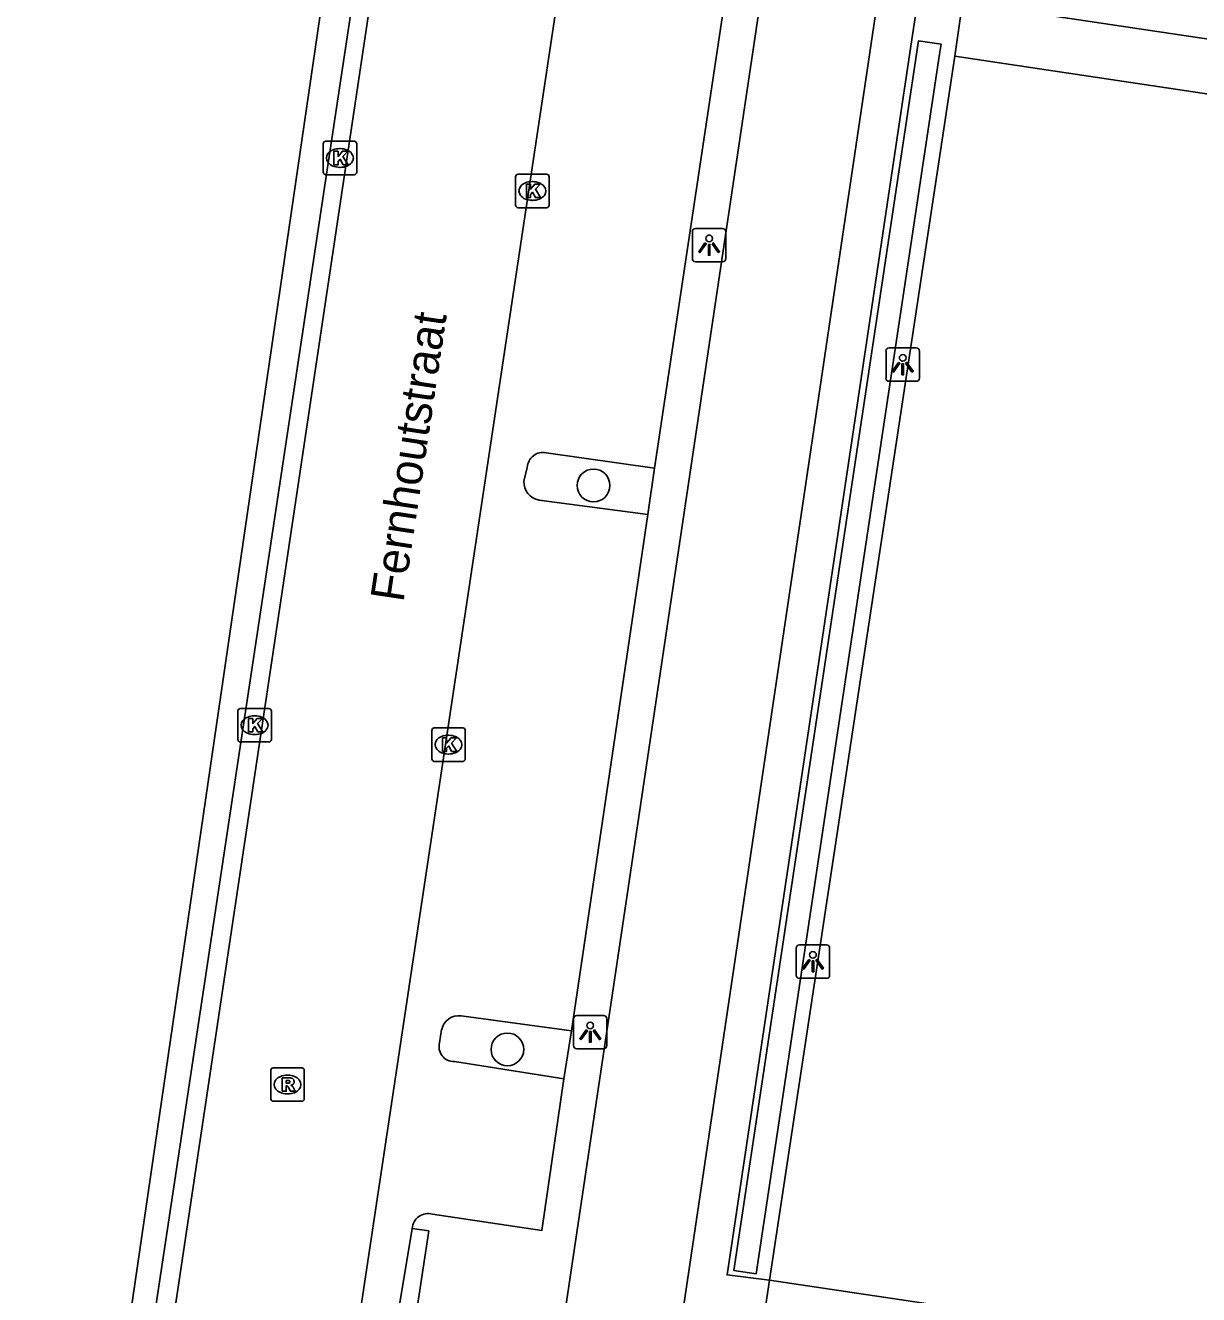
# Model space of a CAD drawing. Extents: x 164150 to 165261, y 382513 to 383432.
# Drawn here: x 164162.02 to 164197.05, y 382810.49 to 382848.39 of the extents above; entities that cross this region are included whole.
import ezdxf

# ---------------------------------------------------------------- set-up
doc = ezdxf.new("R2010")
doc.units = 0
for name, color, linetype in [('IMGEO_Boom', 7, 'Continuous'), ('IMGEO_Fietspad_gesloten', 7, 'Continuous'), ('IMGEO_Groenvoorziening', 7, 'Continuous'), ('IMGEO_Hek', 7, 'Continuous'), ('IMGEO_Kolk', 7, 'Continuous'), ('IMGEO_Lichtpunt', 7, 'Continuous'), ('IMGEO_Muur', 7, 'Continuous'), ('IMGEO_Openbare_ruimte_label', 7, 'Continuous'), ('IMGEO_Parkeervlak_open', 7, 'Continuous'), ('IMGEO_Rijbaan_lokaal_open', 7, 'Continuous'), ('IMGEO_Rioolput', 7, 'Continuous'), ('IMGEO_Voetpad_open', 7, 'Continuous')]:
    doc.layers.add(name, color=color, linetype=linetype)

msp = doc.modelspace()

# ---------------------------------------------------------------- linework, layer by layer
at = {"layer": 'IMGEO_Boom'}
for centre in [(164178.988, 382834.655), (164176.416, 382817.815)]:
    msp.add_circle(centre, 0.489, dxfattribs=at)
at = {"layer": 'IMGEO_Fietspad_gesloten'}
for points in [[(164179.379, 382794.647), (164192.527, 382883.247), (164193.163, 382887.512)], [(164187.931, 382875.721), (164175.935, 382795.185)]]:
    msp.add_lwpolyline(points, dxfattribs=at)
at = {"layer": 'IMGEO_Groenvoorziening'}
msp.add_lwpolyline([(164162.025, 382788.452), (164173.504, 382867.045), (164172.198, 382867.23)], dxfattribs=at)
at = {"layer": 'IMGEO_Hek'}
for points in [[(164190.006, 382849.079), (164224.266, 382843.97), (164229.082, 382877.6)], [(164184.244, 382810.929), (164218.479, 382805.822), (164224.023, 382842.342), (164189.778, 382847.475)], [(164189.778, 382847.475), (164184.244, 382810.929)], [(164184.244, 382810.929), (164181.74, 382794.278)]]:
    msp.add_lwpolyline(points, dxfattribs=at)
at = {"layer": 'IMGEO_Kolk'}
for p, q in [((164170.99, 382844.932), (164171.842, 382844.932)), ((164170.915, 382844.006), (164170.915, 382844.858)), ((164171.403, 382844.712), (164171.428, 382844.712)), ((164171.916, 382844.858), (164171.916, 382844.006)), ((164171.842, 382843.932), (164170.99, 382843.932)), ((164171.426, 382844.152), (164171.401, 382844.152)), ((164176.66, 382843.021), (164176.66, 382843.873)), ((164176.735, 382843.947), (164177.587, 382843.947)), ((164177.661, 382843.873), (164177.661, 382843.021)), ((164177.148, 382843.727), (164177.173, 382843.727)), ((164177.171, 382843.167), (164177.146, 382843.167)), ((164177.587, 382842.947), (164176.735, 382842.947)), ((164168.367, 382827.068), (164168.367, 382827.92)), ((164168.442, 382827.994), (164169.294, 382827.994)), ((164169.368, 382827.92), (164169.368, 382827.068)), ((164168.855, 382827.774), (164168.88, 382827.774)), ((164168.878, 382827.214), (164168.853, 382827.214)), ((164174.158, 382826.489), (164174.158, 382827.341)), ((164174.233, 382827.415), (164175.085, 382827.415)), ((164174.646, 382827.195), (164174.671, 382827.195)), ((164175.159, 382827.341), (164175.159, 382826.489)), ((164169.294, 382826.994), (164168.442, 382826.994)), ((164175.085, 382826.415), (164174.233, 382826.415)), ((164174.669, 382826.635), (164174.644, 382826.635))]:
    msp.add_line(p, q, dxfattribs=at)
for points in [[(164170.99, 382844.932), (164171.842, 382844.932)], [(164170.915, 382844.006), (164170.915, 382844.858)], [(164171.236, 382844.632), (164171.359, 382844.632), (164171.359, 382844.481), (164171.489, 382844.632), (164171.653, 382844.632), (164171.507, 382844.481), (164171.66, 382844.232), (164171.508, 382844.232), (164171.423, 382844.396), (164171.359, 382844.329), (164171.359, 382844.232), (164171.236, 382844.232), (164171.236, 382844.632)], [(164171.916, 382844.858), (164171.916, 382844.006)], [(164171.842, 382843.932), (164170.99, 382843.932)], [(164176.66, 382843.021), (164176.66, 382843.873)], [(164176.735, 382843.947), (164177.587, 382843.947)], [(164177.661, 382843.873), (164177.661, 382843.021)], [(164176.981, 382843.647), (164177.104, 382843.647), (164177.104, 382843.496), (164177.234, 382843.647), (164177.398, 382843.647), (164177.252, 382843.496), (164177.405, 382843.247), (164177.253, 382843.247), (164177.168, 382843.411), (164177.104, 382843.344), (164177.104, 382843.247), (164176.981, 382843.247), (164176.981, 382843.647)], [(164177.587, 382842.947), (164176.735, 382842.947)], [(164168.367, 382827.068), (164168.367, 382827.92)], [(164168.442, 382827.994), (164169.294, 382827.994)], [(164169.368, 382827.92), (164169.368, 382827.068)], [(164168.688, 382827.694), (164168.811, 382827.694), (164168.811, 382827.543), (164168.941, 382827.694), (164169.105, 382827.694), (164168.959, 382827.543), (164169.112, 382827.294), (164168.96, 382827.294), (164168.875, 382827.458), (164168.811, 382827.391), (164168.811, 382827.294), (164168.688, 382827.294), (164168.688, 382827.694)], [(164174.158, 382826.489), (164174.158, 382827.341)], [(164174.233, 382827.415), (164175.085, 382827.415)], [(164174.479, 382827.115), (164174.602, 382827.115), (164174.602, 382826.964), (164174.732, 382827.115), (164174.896, 382827.115), (164174.75, 382826.964), (164174.903, 382826.715), (164174.751, 382826.715), (164174.666, 382826.879), (164174.602, 382826.812), (164174.602, 382826.715), (164174.479, 382826.715), (164174.479, 382827.115)], [(164175.159, 382827.341), (164175.159, 382826.489)], [(164169.294, 382826.994), (164168.442, 382826.994)], [(164175.085, 382826.415), (164174.233, 382826.415)]]:
    msp.add_lwpolyline(points, dxfattribs=at)
for centre, start, end in [((164170.992, 382844.856), 91.552, 178.448), ((164170.992, 382844.856), 91.552, 178.448), ((164171.84, 382844.856), 1.552, 88.448), ((164171.84, 382844.856), 1.552, 88.448), ((164170.992, 382844.008), 181.552, 268.448), ((164170.992, 382844.008), 181.552, 268.448), ((164171.84, 382844.008), 271.552, 358.448), ((164171.84, 382844.008), 271.552, 358.448), ((164176.737, 382843.871), 91.552, 178.448), ((164176.737, 382843.871), 91.552, 178.448), ((164177.585, 382843.871), 1.552, 88.448), ((164177.585, 382843.871), 1.552, 88.448), ((164176.737, 382843.023), 181.552, 268.448), ((164176.737, 382843.023), 181.552, 268.448), ((164177.585, 382843.023), 271.552, 358.448), ((164177.585, 382843.023), 271.552, 358.448), ((164168.444, 382827.918), 91.552, 178.448), ((164168.444, 382827.918), 91.552, 178.448), ((164169.292, 382827.918), 1.552, 88.448), ((164169.292, 382827.918), 1.552, 88.448), ((164174.235, 382827.339), 91.552, 178.448), ((164174.235, 382827.339), 91.552, 178.448), ((164175.083, 382827.339), 1.552, 88.448), ((164175.083, 382827.339), 1.552, 88.448), ((164168.444, 382827.07), 181.552, 268.448), ((164168.444, 382827.07), 181.552, 268.448), ((164169.292, 382827.07), 271.552, 358.448), ((164169.292, 382827.07), 271.552, 358.448), ((164174.235, 382826.491), 181.552, 268.448), ((164174.235, 382826.491), 181.552, 268.448), ((164175.083, 382826.491), 271.552, 358.448), ((164175.083, 382826.491), 271.552, 358.448)]:
    msp.add_arc(centre, 0.0765, start, end, dxfattribs=at)
for centre, major_axis, ratio, start_param, end_param in [((164171.402, 382844.432), (-0.387, 0.002), 0.722429, 4.712389, 7.853982), ((164171.427, 382844.432), (-0.39, 0.002), 0.717154, 1.570796, 4.712389), ((164177.147, 382843.447), (-0.387, 0.002), 0.722429, 4.712389, 7.853982), ((164177.172, 382843.447), (-0.39, 0.002), 0.717154, 1.570796, 4.712389), ((164168.854, 382827.494), (-0.387, 0.002), 0.722429, 4.712389, 7.853982), ((164168.879, 382827.494), (-0.39, 0.002), 0.717154, 1.570796, 4.712389), ((164174.645, 382826.915), (-0.387, 0.002), 0.722429, 4.712389, 7.853982), ((164174.67, 382826.915), (-0.39, 0.002), 0.717154, 1.570796, 4.712389)]:
    msp.add_ellipse(centre, major_axis=major_axis, ratio=ratio, start_param=start_param, end_param=end_param, dxfattribs=at)
at = {"layer": 'IMGEO_Lichtpunt'}
for p, q in [((164182.841, 382842.328), (164182.033, 382842.328)), ((164182.841, 382842.328), (164182.033, 382842.328)), ((164181.939, 382842.233), (164181.939, 382841.426)), ((164181.939, 382842.233), (164181.939, 382841.426)), ((164182.935, 382841.426), (164182.935, 382842.233)), ((164182.935, 382841.426), (164182.935, 382842.233)), ((164182.033, 382841.332), (164182.841, 382841.332)), ((164182.033, 382841.332), (164182.841, 382841.332)), ((164187.719, 382838.665), (164187.719, 382837.858)), ((164187.719, 382838.665), (164187.719, 382837.858)), ((164188.621, 382838.76), (164187.813, 382838.76)), ((164188.621, 382838.76), (164187.813, 382838.76)), ((164188.715, 382837.858), (164188.715, 382838.665)), ((164188.715, 382837.858), (164188.715, 382838.665)), ((164187.813, 382837.764), (164188.621, 382837.764)), ((164187.813, 382837.764), (164188.621, 382837.764)), ((164185.039, 382820.839), (164185.039, 382820.032)), ((164185.039, 382820.839), (164185.039, 382820.032)), ((164185.941, 382820.934), (164185.133, 382820.934)), ((164185.941, 382820.934), (164185.133, 382820.934)), ((164186.035, 382820.032), (164186.035, 382820.839)), ((164186.035, 382820.032), (164186.035, 382820.839)), ((164185.133, 382819.938), (164185.941, 382819.938)), ((164185.133, 382819.938), (164185.941, 382819.938)), ((164179.292, 382818.829), (164178.484, 382818.829)), ((164179.292, 382818.829), (164178.484, 382818.829)), ((164178.39, 382818.734), (164178.39, 382817.927)), ((164178.39, 382818.734), (164178.39, 382817.927)), ((164179.386, 382817.927), (164179.386, 382818.734)), ((164179.386, 382817.927), (164179.386, 382818.734)), ((164178.484, 382817.833), (164179.292, 382817.833)), ((164178.484, 382817.833), (164179.292, 382817.833))]:
    msp.add_line(p, q, dxfattribs=at)
for points in [[(164182.313, 382841.897), (164182.352, 382841.869), (164182.164, 382841.607), (164182.126, 382841.634), (164182.313, 382841.897)], [(164182.525, 382841.869), (164182.563, 382841.896), (164182.75, 382841.634), (164182.711, 382841.606), (164182.525, 382841.869)], [(164182.415, 382841.849), (164182.462, 382841.849), (164182.462, 382841.527), (164182.415, 382841.527), (164182.415, 382841.849)], [(164188.093, 382838.329), (164188.132, 382838.301), (164187.944, 382838.039), (164187.906, 382838.066), (164188.093, 382838.329)], [(164188.195, 382838.281), (164188.242, 382838.281), (164188.242, 382837.959), (164188.195, 382837.959), (164188.195, 382838.281)], [(164188.305, 382838.301), (164188.343, 382838.328), (164188.53, 382838.066), (164188.491, 382838.038), (164188.305, 382838.301)], [(164185.413, 382820.503), (164185.452, 382820.475), (164185.264, 382820.213), (164185.226, 382820.24), (164185.413, 382820.503)], [(164185.515, 382820.455), (164185.562, 382820.455), (164185.562, 382820.133), (164185.515, 382820.133), (164185.515, 382820.455)], [(164185.625, 382820.475), (164185.663, 382820.502), (164185.85, 382820.24), (164185.811, 382820.212), (164185.625, 382820.475)], [(164178.764, 382818.398), (164178.803, 382818.37), (164178.615, 382818.108), (164178.577, 382818.135), (164178.764, 382818.398)], [(164178.976, 382818.37), (164179.014, 382818.397), (164179.201, 382818.135), (164179.162, 382818.107), (164178.976, 382818.37)], [(164178.866, 382818.35), (164178.913, 382818.35), (164178.913, 382818.028), (164178.866, 382818.028), (164178.866, 382818.35)]]:
    msp.add_lwpolyline(points, dxfattribs=at)
for centre in [(164182.438, 382842.031), (164188.218, 382838.463), (164185.538, 382820.637), (164178.889, 382818.532)]:
    msp.add_circle(centre, 0.0994, dxfattribs=at)
for centre, start, end in [((164182.033, 382842.233), 90, 180), ((164182.033, 382842.233), 90, 180), ((164182.841, 382842.233), 0, 90), ((164182.841, 382842.233), 0, 90), ((164182.033, 382841.426), 180, 270), ((164182.033, 382841.426), 180, 270), ((164182.841, 382841.426), 270, 0), ((164182.841, 382841.426), 270, 360), ((164187.813, 382838.665), 90, 180), ((164187.813, 382838.665), 90, 180), ((164188.621, 382838.665), 0, 90), ((164188.621, 382838.665), 0, 90), ((164187.813, 382837.858), 180, 270), ((164187.813, 382837.858), 180, 270), ((164188.621, 382837.858), 270, 0), ((164188.621, 382837.858), 270, 360), ((164185.133, 382820.839), 90, 180), ((164185.133, 382820.839), 90, 180), ((164185.941, 382820.839), 0, 90), ((164185.941, 382820.839), 0, 90), ((164185.133, 382820.032), 180, 270), ((164185.133, 382820.032), 180, 270), ((164185.941, 382820.032), 270, 0), ((164185.941, 382820.032), 270, 360), ((164178.484, 382818.734), 90, 180), ((164178.484, 382818.734), 90, 180), ((164179.292, 382818.734), 0, 90), ((164179.292, 382818.734), 0, 90), ((164178.484, 382817.927), 180, 270), ((164178.484, 382817.927), 180, 270), ((164179.292, 382817.927), 270, 0), ((164179.292, 382817.927), 270, 360)]:
    msp.add_arc(centre, 0.0946, start, end, dxfattribs=at)
at = {"layer": 'IMGEO_Muur'}
msp.add_lwpolyline([(164189.317, 382847.536), (164189.361, 382847.832), (164188.691, 382847.932), (164183.175, 382811.217), (164183.845, 382811.116), (164189.317, 382847.536)], dxfattribs=at)
at = {"layer": 'IMGEO_Parkeervlak_open'}
for points in [[(164180.805, 382835.167), (164177.576, 382835.633)], [(164177.007, 382835.195), (164176.908, 382834.781)], [(164177.365, 382834.215), (164180.604, 382833.782)], [(164178.332, 382818.37), (164175.035, 382818.816)], [(164174.453, 382818.413), (164174.39, 382818.014)], [(164174.832, 382817.45), (164178.097, 382816.934)]]:
    msp.add_lwpolyline(points, dxfattribs=at)
for centre, radius, start, end in [((164177.483, 382835.165), 0.477, 78.7742, 176.4019), ((164177.455, 382834.755), 0.547, 177.2837, 260.5525), ((164174.963, 382818.299), 0.522, 82.02, 167.3806), ((164174.82, 382817.896), 0.446, 164.6753, 271.4955)]:
    msp.add_arc(centre, radius, start, end, dxfattribs=at)
at = {"layer": 'IMGEO_Rijbaan_lokaal_open'}
for points in [[(164163.235, 382788.285), (164176.564, 382877.491)], [(164178.28, 382851.634), (164169.937, 382796.122)]]:
    msp.add_lwpolyline(points, dxfattribs=at)
at = {"layer": 'IMGEO_Rioolput'}
for p, q in [((164169.426, 382817.266), (164170.278, 382817.266)), ((164169.351, 382816.34), (164169.351, 382817.192)), ((164169.839, 382817.046), (164169.864, 382817.046)), ((164170.352, 382817.192), (164170.352, 382816.34)), ((164170.278, 382816.266), (164169.426, 382816.266)), ((164169.862, 382816.486), (164169.837, 382816.486))]:
    msp.add_line(p, q, dxfattribs=at)
for points in [[(164169.426, 382817.266), (164170.278, 382817.266)], [(164169.351, 382816.34), (164169.351, 382817.192)], [(164169.94, 382816.964), (164169.688, 382816.966), (164169.688, 382816.566)], [(164169.866, 382816.885), (164169.812, 382816.885), (164169.812, 382816.804)], [(164170.352, 382817.192), (164170.352, 382816.34)], [(164169.688, 382816.566), (164169.812, 382816.566), (164169.812, 382816.728), (164169.823, 382816.728)], [(164169.812, 382816.804), (164169.864, 382816.804)], [(164169.87, 382816.699), (164169.941, 382816.566), (164170.081, 382816.566), (164170.016, 382816.692)], [(164170.278, 382816.266), (164169.426, 382816.266)]]:
    msp.add_lwpolyline(points, dxfattribs=at)
for centre, radius, start, end in [((164169.428, 382817.19), 0.0765, 91.552, 178.448), ((164169.428, 382817.19), 0.0765, 91.552, 178.448), ((164170.276, 382817.19), 0.0765, 1.552, 88.448), ((164170.276, 382817.19), 0.0765, 1.552, 88.448), ((164169.872, 382816.789), 0.0964, 77.0061, 93.1865), ((164169.886, 382816.846), 0.0378, 276.6634, 79.6772), ((164169.939, 382816.854), 0.109, 350.3612, 89.416), ((164169.822, 382816.675), 0.0533, 26.0293, 88.6989), ((164169.848, 382816.993), 0.19, 274.7715, 282.9687), ((164169.937, 382816.854), 0.112, 277.5842, 350.9817), ((164169.921, 382816.639), 0.108, 29.5134, 73.7905), ((164169.428, 382816.342), 0.0765, 181.552, 268.448), ((164169.428, 382816.342), 0.0765, 181.552, 268.448), ((164170.276, 382816.342), 0.0765, 271.552, 358.448), ((164170.276, 382816.342), 0.0765, 271.552, 358.448)]:
    msp.add_arc(centre, radius, start, end, dxfattribs=at)
for centre, major_axis, ratio, start_param, end_param in [((164169.838, 382816.766), (-0.387, 0.002), 0.722429, 4.712389, 7.853982), ((164169.863, 382816.766), (-0.39, 0.002), 0.717154, 1.570796, 4.712389)]:
    msp.add_ellipse(centre, major_axis=major_axis, ratio=ratio, start_param=start_param, end_param=end_param, dxfattribs=at)
at = {"layer": 'IMGEO_Voetpad_open'}
for points in [[(164184.244, 382810.929), (164182.976, 382811.084), (164188.487, 382847.966), (164188.654, 382849.012), (164193.991, 382885.263), (164194.257, 382887.151)], [(164162.638, 382788.367), (164176.078, 382877.561)], [(164190.006, 382849.079), (164224.266, 382843.97), (164229.082, 382877.6)], [(164180.805, 382835.167), (164182.98, 382849.621)], [(164190.006, 382849.079), (164189.778, 382847.475)], [(164184.244, 382810.929), (164218.479, 382805.822), (164224.023, 382842.342), (164189.778, 382847.475)], [(164189.778, 382847.475), (164184.244, 382810.929)], [(164180.604, 382833.782), (164180.805, 382835.167)], [(164178.332, 382818.37), (164180.604, 382833.782)], [(164178.097, 382816.934), (164178.332, 382818.37)], [(164174.184, 382812.891), (164177.44, 382812.405), (164178.097, 382816.934)], [(164172.835, 382808.024), (164173.572, 382812.468)], [(164173.572, 382812.468), (164174.069, 382812.398), (164173.397, 382807.935), (164172.835, 382808.024)], [(164181.74, 382794.278), (164184.244, 382810.929)]]:
    msp.add_lwpolyline(points, dxfattribs=at)
msp.add_arc((164174.044, 382812.439), 0.473, 72.8262, 176.4765, dxfattribs=at)

# ---------------------------------------------------------------- texts
at = {"layer": 'IMGEO_Openbare_ruimte_label'}
msp.add_text('Fernhoutstraat', height=1, rotation=81.4324, dxfattribs=at).set_placement((164173.309, 382831.144))

doc.saveas('drawing.dxf')
